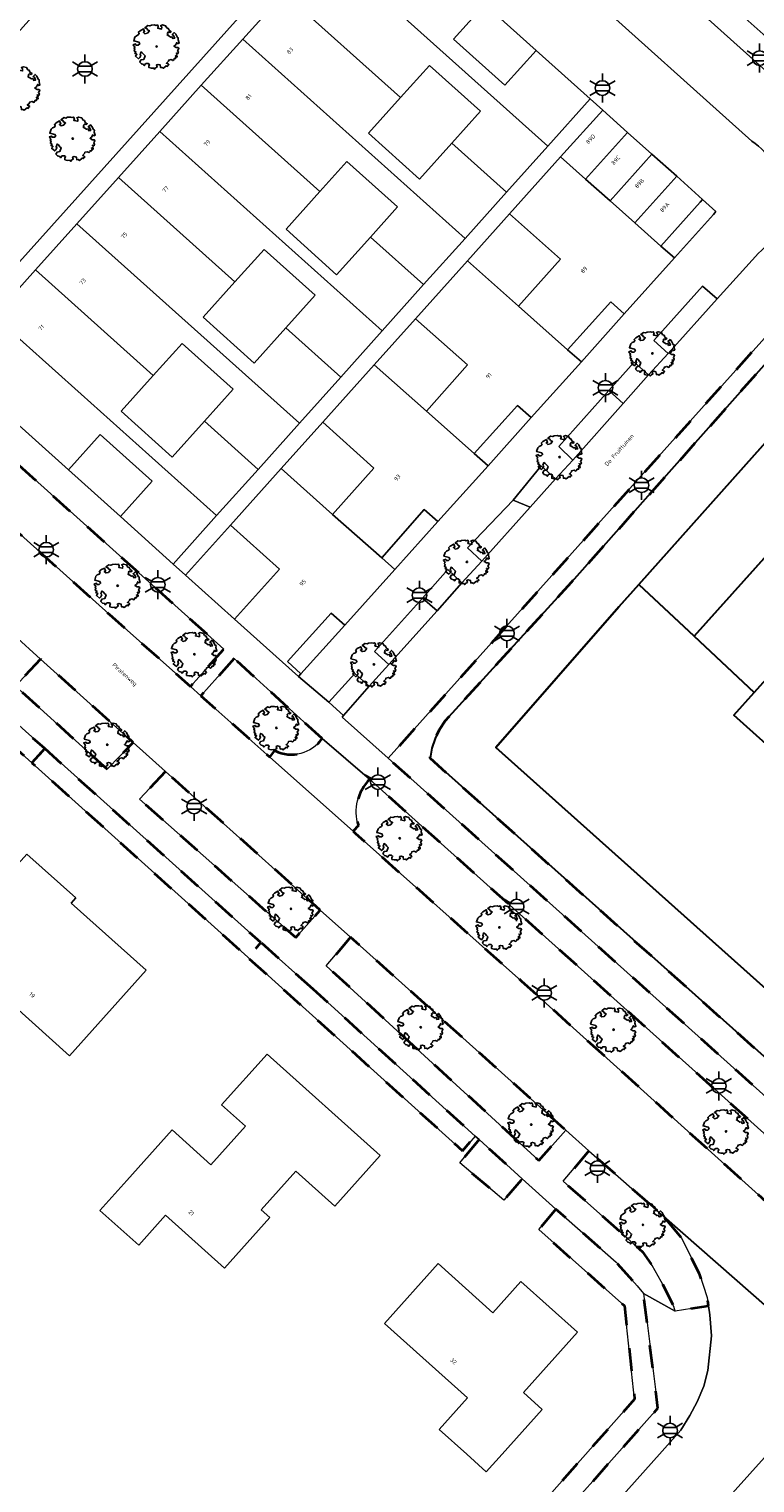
# Model space of a CAD drawing. Extents: x 105780 to 185197, y 477999 to 525027.
# Tile 367 of 562: x 107908 to 107971, y 478998 to 479124. Entities that reach past the tile are written whole.
import ezdxf
from ezdxf.enums import TextEntityAlignment as Align

# ---------------------------------------------------------------- set-up
doc = ezdxf.new("R2010")
doc.units = 0
doc.linetypes.add('XX-HIDDEN', pattern=[4, 2, -2])
for name, color, linetype, lineweight in [('B-GV-GR-BOOM-S', 252, 'Continuous', 25), ('B-GV-GR-MATERIAALGRENS-G', 252, 'XX-HIDDEN', 35), ('B-RO-IE-MEUBILAIR_WEGMEUBILAIR-S', 252, 'Continuous', 25), ('B-WE-GW-WATERGANG_SLOOT_INSTEEK-G', 252, 'Continuous', 30), ('B-XX-KG-KADASTRAAL_BEBOUWING-G', 252, 'Continuous', 20), ('B1-WE-OG-BEBOUWING-T18', 7, 'Continuous', 18), ('B1-WE-OG-TERREIN_ERF-GV', 252, 'Continuous', 18), ('B1-WE-OG-TOPOGRAFIE-T18', 10, 'Continuous', 18), ('B1-WE-VH-VERHARDING_BETONSTRAATSTEEN-GV', 252, 'Continuous', 18), ('B1-WE-VH-VERHARDING_TEGEL-GV', 252, 'Continuous', 18), ('TIJDELIJK UIT -WE-VH-VERHARDING_ASFALT-GV', 252, 'Continuous', 18)]:
    doc.layers.add(name, color=color, linetype=linetype, lineweight=lineweight)
doc.styles.add('NLCS-ISO', font='NLCS-ISO.ttf')
doc.styles.add('NLCS-ISO-M200-T18', font='NLCS-ISO.ttf', dxfattribs={"height": 0.36})

# ---------------------------------------------------------------- blocks, each defined once
blk = doc.blocks.new('B-SIE-WEG_LICHTMAST-SO')
at = {"ltscale": 0.1}
for p, q in [((-1.1, 0.63), (-2.19, 1.27)), ((0, 1.27), (0, 2.53)), ((1.1, 0.63), (2.19, 1.27)), ((-1.1, -0.63), (-2.19, -1.27)), ((0, -1.27), (0, -2.53)), ((1.1, -0.63), (2.19, -1.27))]:
    blk.add_line(p, q, dxfattribs=at)
at = {"flags": 128}
for points in [[(-1.16, 0.5), (1.16, 0.5)], [(-1.16, -0.5), (1.16, -0.5)]]:
    blk.add_lwpolyline(points, dxfattribs=at)
at = {"ltscale": 0.1}
blk.add_circle((0, 0), 1.27, dxfattribs=at)
at = {"style": 'NLCS-ISO'}
blk.add_attdef('TYPE', text='', height=1.8, dxfattribs=at).set_placement((0, 2.53), align=Align.BOTTOM_CENTER)
blk = doc.blocks.new('B-SGR-BOOM_06')
at = {"linetype": 'Continuous', "flags": 128}
blk.add_lwpolyline([(1.08, 1.41), (1.01, 1.58), (0.88, 1.63), (0.78, 1.81), (0.51, 1.88), (0.34, 1.81), (0.44, 1.71), (0.43, 1.52), (0.09, 1.59), (0.14, 1.73), (0.07, 1.88), (-0.06, 1.84), (-0.19, 1.88), (-0.46, 1.86), (-0.6, 1.79), (-0.78, 1.83), (-1.02, 1.64), (-0.85, 1.56), (-0.8, 1.46), (-0.63, 1.37), (-0.8, 1.16), (-1.02, 1.11), (-1.17, 1.24), (-1.05, 1.29), (-1.15, 1.54), (-1.45, 1.37), (-1.6, 1.21), (-1.52, 1.14), (-1.6, 1.01), (-1.77, 0.94), (-1.89, 0.82), (-2, 0.49), (-1.55, 0.37), (-1.48, 0.22), (-1.6, 0.12), (-1.8, 0.12), (-1.84, 0.22), (-2.04, 0.15), (-1.9, -0.07), (-1.97, -0.15), (-1.89, -0.22), (-1.95, -0.4), (-1.81, -0.47), (-1.89, -0.62), (-1.77, -0.64), (-1.72, -0.68), (-1.85, -0.84), (-1.57, -1.07), (-1.47, -0.97), (-1.38, -0.79), (-1.45, -0.7), (-1.37, -0.47), (-1.25, -0.54), (-1.12, -0.7), (-1, -0.8), (-1.12, -1.12), (-1.37, -1.17), (-1.47, -1.36), (-1.33, -1.51), (-1.13, -1.56), (-1.11, -1.61), (-1.08, -1.66), (-0.93, -1.49), (-0.73, -1.49), (-0.63, -1.56), (-0.68, -1.71), (-0.68, -1.84), (-0.46, -1.89), (-0.24, -1.88), (-0.19, -1.98), (-0.09, -1.86), (0.04, -1.79), (-0.02, -1.6), (0.11, -1.56), (0.31, -1.61), (0.34, -1.84), (0.46, -1.83), (0.58, -1.89), (0.83, -1.69), (0.95, -1.74), (0.93, -1.66), (1.06, -1.59), (0.96, -1.49), (0.85, -1.46), (1.03, -1.29), (1.05, -1.19), (1.26, -1.14), (1.42, -1.22), (1.51, -1.12), (1.51, -1.05), (1.65, -1.05), (1.65, -0.95), (1.78, -0.91), (1.78, -0.82), (1.63, -0.82), (1.82, -0.64), (1.7, -0.57), (1.85, -0.62), (1.9, -0.5), (1.82, -0.37), (1.93, -0.18), (1.87, -0.1), (1.7, -0.1), (1.5, 0.03), (1.63, 0.12), (1.75, 0.34), (1.82, 0.24), (1.95, 0.29), (1.87, 0.57), (1.88, 0.75), (1.8, 0.79), (1.67, 1.06), (1.53, 1.21), (1.35, 1.04), (1.47, 0.97), (1.57, 0.72), (1.41, 0.69), (1.33, 0.85), (1.2, 0.82), (1.06, 0.92), (0.9, 1.01), (0.98, 1.07), (0.93, 1.17), (1.01, 1.27), (1.15, 1.22), (1.26, 1.29)], close=True, dxfattribs=at)
blk.add_circle((0, 0), 0.06)
at = {"style": 'NLCS-ISO'}
blk.add_attdef('SOORT', text='', height=0.3, dxfattribs=at).set_placement((0, -0.36), align=Align.TOP_CENTER)

msp = doc.modelspace()

# ---------------------------------------------------------------- linework, layer by layer
at = {"layer": 'B-GV-GR-MATERIAALGRENS-G', "flags": 128}
for points in [[(108009.592, 479000.725), (107942.56, 479060.613), (107942.721, 479061.484), (107942.996, 479062.326), (107943.379, 479063.125), (107943.865, 479063.865), (107954.884, 479075.94), (107980.803, 479105.154), (107980.556, 479105.376), (107980.126, 479105.783), (107979.831, 479105.512), (107979.451, 479105.863), (107938.91, 479060.607), (107983.055, 479021.031)], [(107925.516, 479069.287), (107922.611, 479066.053), (107928.606, 479060.717), (107929.062, 479061.273)], [(107933.159, 479062.318), (107925.516, 479069.287)], [(107982.119, 479018.529), (107937.293, 479058.781)], [(107936.321, 479054.75), (107935.874, 479054.248), (107936.045, 479054.096), (107950.533, 479041.201), (107952.963, 479039.009), (107972.638, 479021.257), (107974.97, 479019.243)]]:
    msp.add_lwpolyline(points, dxfattribs=at)
for points in [[(107893.89, 479097.685), (107890.949, 479094.392), (107914.881, 479072.933), (107921.695, 479066.869), (107924.612, 479070.1)], [(107890.142, 479078.379), (107889.067, 479077.18), (107907.902, 479060.207), (107909.015, 479061.447)], [(107908.661, 479069.24), (107906.467, 479066.899), (107914.463, 479059.655), (107916.719, 479061.982)], [(107909.015, 479061.447), (107907.902, 479060.207), (107926.689, 479043.278), (107927.839, 479044.56)], [(107919.521, 479059.465), (107917.279, 479057.042), (107930.868, 479044.997), (107933.009, 479047.388)], [(107932.375, 479040.491), (107927.839, 479044.56), (107926.689, 479043.278), (107945.373, 479026.44), (107946.504, 479027.702)], [(107935.651, 479045.021), (107933.531, 479042.544), (107952.033, 479025.592), (107954.37, 479028.232)], [(107946.828, 479027.409), (107945.154, 479025.378), (107948.991, 479022.136), (107950.593, 479024.001)], [(107956.387, 479026.431), (107954.165, 479023.779), (107961.044, 479017.645), (107961.896, 479016.428), (107962.68, 479015.051), (107963.772, 479012.864), (107963.887, 479012.469), (107966.805, 479012.921), (107966.691, 479013.651), (107966.007, 479015.721), (107964.414, 479018.888), (107962.903, 479020.713)], [(107953.515, 479021.356), (107952.029, 479019.57), (107959.486, 479012.915), (107960.374, 479004.806), (107942.796, 478984.979), (107944.118, 478983.458), (107958.821, 479000), (107962.396, 479004.022), (107961.138, 479013.998), (107960.591, 479014.677), (107958.754, 479016.741), (107953.729, 479021.162)]]:
    msp.add_lwpolyline(points, close=True, dxfattribs=at)
for points in [[(107929.062, 479061.273, 0.3731418), (107933.159, 479062.318)], [(107937.293, 479058.781, 0.2763797), (107936.321, 479054.75)]]:
    msp.add_lwpolyline(points, format="xyb", dxfattribs=at)
at = {"layer": 'B-WE-GW-WATERGANG_SLOOT_INSTEEK-G', "flags": 128}
for points in [[(107984.69, 479101.671), (107984.229, 479102.085), (107960.75, 479075.748), (107965.567, 479071.242), (107989.204, 479097.595), (107988.822, 479097.939), (107989.177, 479098.242), (107994.155, 479103.806), (107994.413, 479104.16), (107994.784, 479103.832), (108000, 479109.619), (108011.659, 479122.552), (108006.62, 479127.02), (108000, 479119.727), (107989.71, 479108.392), (107990.28, 479107.877), (107989.978, 479107.564), (107984.938, 479101.986)], [(107991.678, 479095.371), (107989.204, 479097.595), (107965.567, 479071.242), (107970.791, 479066.343), (107974.2, 479070.151), (107971.755, 479072.479)]]:
    msp.add_lwpolyline(points, close=True, dxfattribs=at)
for points in [[(107984.229, 479102.085), (107980.803, 479105.154), (107954.884, 479075.94), (107943.865, 479063.865), (107943.379, 479063.125), (107942.996, 479062.326), (107942.721, 479061.484), (107942.56, 479060.613), (108009.592, 479000.725)], [(108013.265, 479000.655), (108022.341, 479011.016), (108020.208, 479013.869), (108015.75, 479009.002), (108014.263, 479007.379), (108012.318, 479005.254), (108011.86, 479004.755), (108000, 479015.339), (107991.619, 479022.817), (107990.998, 479022.198), (107990.091, 479023.059), (107990.657, 479023.666), (107948.285, 479061.552), (107959.009, 479073.795), (107960.75, 479075.748), (107984.229, 479102.085)], [(107979.686, 479054.781), (107969.007, 479064.352), (107970.791, 479066.343), (107965.567, 479071.242), (107960.75, 479075.748), (107959.009, 479073.795), (107948.285, 479061.552), (107990.657, 479023.666)]]:
    msp.add_lwpolyline(points, dxfattribs=at)
at = {"layer": 'B-XX-KG-KADASTRAAL_BEBOUWING-G', "flags": 128}
for points in [[(107933.953, 479137.794), (107935.823, 479136.162), (107936.968, 479135.162), (107933.466, 479131.263), (107952.814, 479113.915), (107956.504, 479118.031), (107951.797, 479122.25), (107949.077, 479119.215), (107944.605, 479123.223), (107947.324, 479126.258), (107934.178, 479138.039), (107934.177, 479138.038)], [(107944.45, 479114.162), (107949.21, 479109.894), (107952.814, 479113.915), (107933.466, 479131.263), (107929.859, 479127.245), (107939.995, 479118.157), (107942.504, 479120.95), (107946.956, 479116.951)], [(107939.995, 479118.157), (107929.859, 479127.245), (107926.25, 479123.227), (107945.606, 479105.873), (107949.21, 479109.894), (107944.45, 479114.162), (107941.655, 479111.05), (107937.203, 479115.048)], [(107937.379, 479105.997), (107942.002, 479101.852), (107945.606, 479105.873), (107926.25, 479123.227), (107922.643, 479119.21), (107932.969, 479109.951), (107935.325, 479112.574), (107939.731, 479108.616)], [(107932.969, 479109.951), (107922.643, 479119.21), (107919.035, 479115.193), (107938.398, 479097.831), (107942.002, 479101.852), (107937.379, 479105.997), (107934.43, 479102.715), (107930.024, 479106.672)], [(107959.758, 479115.115), (107957.591, 479117.057), (107953.929, 479112.972), (107956.104, 479111.038)], [(107930.016, 479098.094), (107934.794, 479093.81), (107938.398, 479097.831), (107919.035, 479115.193), (107915.426, 479111.175), (107925.56, 479102.089), (107928.107, 479104.926), (107932.56, 479100.928)], [(107961.88, 479113.214), (107959.758, 479115.115), (107956.104, 479111.038), (107958.234, 479109.144)], [(107962.653, 479105.214), (107960.394, 479107.223), (107958.234, 479109.144), (107956.104, 479111.038), (107953.929, 479112.972), (107949.482, 479108.01), (107953.917, 479104.066), (107950.271, 479099.966), (107954.535, 479096.174), (107958.29, 479100.356), (107959.47, 479099.319), (107963.845, 479104.175)], [(107964.032, 479111.285), (107961.88, 479113.214), (107958.234, 479109.144), (107960.394, 479107.223)], [(107925.56, 479102.089), (107915.426, 479111.175), (107911.818, 479107.156), (107931.19, 479089.789), (107934.794, 479093.81), (107930.016, 479098.094), (107927.262, 479095.025), (107922.808, 479099.024)], [(107966.289, 479109.263), (107964.032, 479111.285), (107960.394, 479107.223), (107962.653, 479105.214), (107966.074, 479109.023)], [(107922.916, 479089.954), (107927.586, 479085.767), (107931.19, 479089.789), (107911.818, 479107.156), (107908.21, 479103.139), (107918.461, 479093.949), (107920.968, 479096.74), (107925.42, 479092.742)], [(107955.733, 479095.129), (107954.535, 479096.174), (107950.271, 479099.966), (107945.82, 479103.924), (107941.307, 479098.889), (107945.826, 479094.871), (107942.246, 479090.844), (107946.417, 479087.135), (107950.172, 479091.316), (107951.36, 479090.281)], [(107918.461, 479093.949), (107908.21, 479103.139), (107904.601, 479099.121), (107923.982, 479081.745), (107927.586, 479085.767), (107922.916, 479089.954), (107920.119, 479086.84), (107915.667, 479090.839)], [(107904.601, 479099.121), (107901.047, 479095.163), (107899.919, 479096.182), (107898.075, 479097.846), (107897.851, 479097.591), (107911.077, 479085.713), (107913.846, 479088.796), (107918.371, 479084.732), (107915.602, 479081.649), (107920.198, 479077.522), (107923.982, 479081.745)], [(107947.63, 479086.081), (107946.417, 479087.135), (107942.246, 479090.844), (107937.711, 479094.876), (107933.227, 479089.873), (107937.682, 479085.881), (107934.058, 479081.836), (107938.353, 479078.06), (107942.054, 479082.276), (107943.251, 479081.236)], [(107939.509, 479077.057), (107938.353, 479078.06), (107934.058, 479081.836), (107929.602, 479085.829), (107925.183, 479080.898), (107929.442, 479077.074), (107925.538, 479072.727), (107931.102, 479067.73), (107931.322, 479067.976), (107930.154, 479069.025), (107933.942, 479073.244), (107935.134, 479072.201)], [(107995.237, 479072.132), (107987.446, 479079.096), (107984.54, 479081.695), (107974.2, 479070.151), (107970.791, 479066.343), (107969.007, 479064.352), (107979.686, 479054.781), (107981.398, 479056.691), (107984.388, 479060.028)], [(107917.84, 479042.145), (107911.305, 479048.005), (107911.712, 479048.459), (107907.46, 479052.273), (107898.18, 479041.925), (107902.43, 479038.113), (107904.633, 479040.57), (107911.17, 479034.708)], [(107916.165, 479023.848), (107913.823, 479021.236), (107917.203, 479018.205), (107919.545, 479020.817), (107924.674, 479016.217), (107928.613, 479020.61), (107927.868, 479021.277), (107930.886, 479024.642), (107934.266, 479021.611), (107938.219, 479026.018), (107928.37, 479034.851), (107924.417, 479030.444), (107926.502, 479028.574), (107923.491, 479025.217), (107920.111, 479028.248)], [(107945.753, 479000), (107947.457, 478998.472), (107948.828, 479000), (107952.331, 479003.906), (107950.693, 479005.375), (107955.4, 479010.624), (107950.468, 479015.046), (107948.031, 479012.329), (107943.267, 479016.602), (107938.593, 479011.391), (107945.815, 479004.914), (107943.344, 479002.16)]]:
    msp.add_lwpolyline(points, close=True, dxfattribs=at)
at = {"layer": 'B1-WE-OG-TERREIN_ERF-GV', "flags": 128}
for points in [[(107929.859, 479127.245), (107933.466, 479131.263), (107936.968, 479135.162), (107935.823, 479136.162), (107899.919, 479096.182), (107901.047, 479095.163), (107904.601, 479099.121), (107908.21, 479103.139), (107911.818, 479107.156), (107915.426, 479111.175), (107919.035, 479115.193), (107922.643, 479119.21), (107926.25, 479123.227)], [(107947.324, 479126.258), (107944.605, 479123.223), (107949.077, 479119.215), (107951.797, 479122.25)], [(107939.995, 479118.157), (107937.203, 479115.048), (107941.655, 479111.05), (107944.45, 479114.162), (107946.956, 479116.951), (107942.504, 479120.95)], [(107945.82, 479103.924), (107949.482, 479108.01), (107953.929, 479112.972), (107957.591, 479117.057), (107956.504, 479118.031), (107952.814, 479113.915), (107949.21, 479109.894), (107945.606, 479105.873), (107942.002, 479101.852), (107938.398, 479097.831), (107934.794, 479093.81), (107931.19, 479089.789), (107927.586, 479085.767), (107923.982, 479081.745), (107920.198, 479077.522), (107921.284, 479076.547), (107925.183, 479080.898), (107929.602, 479085.829), (107933.227, 479089.873), (107937.711, 479094.876), (107941.307, 479098.889)], [(107932.969, 479109.951), (107930.024, 479106.672), (107934.43, 479102.715), (107937.379, 479105.997), (107939.731, 479108.616), (107935.325, 479112.574)], [(107967.242, 479107.974), (107967.454, 479108.219), (107966.289, 479109.263), (107966.074, 479109.023), (107962.653, 479105.214), (107963.845, 479104.175)], [(107949.482, 479108.01), (107945.82, 479103.924), (107950.271, 479099.966), (107953.917, 479104.066)], [(107925.56, 479102.089), (107922.808, 479099.024), (107927.262, 479095.025), (107930.016, 479098.094), (107932.56, 479100.928), (107928.107, 479104.926)], [(107959.47, 479099.319), (107958.29, 479100.356), (107954.535, 479096.174), (107955.733, 479095.129)], [(107941.307, 479098.889), (107937.711, 479094.876), (107942.246, 479090.844), (107945.826, 479094.871)], [(107918.461, 479093.949), (107915.667, 479090.839), (107920.119, 479086.84), (107922.916, 479089.954), (107925.42, 479092.742), (107920.968, 479096.74)], [(107951.36, 479090.281), (107950.172, 479091.316), (107946.417, 479087.135), (107947.63, 479086.081)], [(107933.227, 479089.873), (107929.602, 479085.829), (107934.058, 479081.836), (107937.682, 479085.881)], [(107911.077, 479085.713), (107915.602, 479081.649), (107918.371, 479084.732), (107913.846, 479088.796)], [(107943.251, 479081.236), (107942.054, 479082.276), (107938.353, 479078.06), (107939.509, 479077.057)], [(107925.183, 479080.898), (107921.284, 479076.547), (107925.538, 479072.727), (107929.442, 479077.074)], [(107935.134, 479072.201), (107933.942, 479073.244), (107930.154, 479069.025), (107931.322, 479067.976)], [(107917.84, 479042.145), (107911.17, 479034.708), (107904.633, 479040.57), (107902.43, 479038.113), (107898.18, 479041.925), (107907.46, 479052.273), (107911.712, 479048.459), (107911.305, 479048.005)], [(107930.886, 479024.642), (107927.868, 479021.277), (107928.613, 479020.61), (107924.674, 479016.217), (107919.545, 479020.817), (107917.203, 479018.205), (107913.823, 479021.236), (107916.165, 479023.848), (107920.111, 479028.248), (107923.491, 479025.217), (107926.502, 479028.574), (107924.417, 479030.444), (107928.37, 479034.851), (107938.219, 479026.018), (107934.266, 479021.611)], [(107938.593, 479011.391), (107943.267, 479016.602), (107948.031, 479012.329), (107950.468, 479015.046), (107955.4, 479010.624), (107950.693, 479005.375), (107952.331, 479003.906), (107948.828, 479000), (107947.457, 478998.472), (107945.753, 479000), (107943.344, 479002.16), (107945.815, 479004.914)]]:
    msp.add_lwpolyline(points, close=True, dxfattribs=at)
msp.add_lwpolyline([(107942.796, 478984.979), (107960.374, 479004.806), (107959.486, 479012.915), (107952.029, 479019.57), (107953.515, 479021.356), (107950.593, 479024.001), (107948.991, 479022.136), (107945.154, 479025.378), (107946.828, 479027.409), (107946.504, 479027.702), (107945.373, 479026.44), (107926.689, 479043.278), (107907.902, 479060.207), (107889.067, 479077.18), (107846.741, 479030.154), (107832.466, 479014.071), (107821.675, 479002.01), (107823.901, 479000), (107840.325, 478985.171)], dxfattribs=at)
at = {"layer": 'B1-WE-VH-VERHARDING_BETONSTRAATSTEEN-GV', "flags": 128}
for points in [[(107935.823, 479136.162), (107933.953, 479137.794), (107934.177, 479138.038), (107929.69, 479142.123), (107927.902, 479143.751), (107927.682, 479143.506), (107925.836, 479145.161), (107889.941, 479105.14), (107891.788, 479103.484), (107891.567, 479103.238), (107897.851, 479097.591), (107898.075, 479097.846), (107899.919, 479096.182)], [(107967.55, 479100.612), (107966.281, 479101.733), (107962.031, 479096.995), (107963.29, 479095.862)], [(107961.589, 479093.997), (107960.345, 479095.105), (107958.115, 479092.626), (107959.378, 479091.514)], [(107959.378, 479091.514), (107958.115, 479092.626), (107953.778, 479087.758), (107954.992, 479086.562)], [(107953.485, 479084.937), (107952.232, 479086.073), (107949.797, 479083.097), (107951.275, 479082.48)], [(107951.275, 479082.48), (107949.797, 479083.097), (107945.82, 479078.938), (107947.072, 479077.785)], [(107945.342, 479075.897), (107944.118, 479077.039), (107941.905, 479074.554), (107943.18, 479073.457)], [(107943.18, 479073.457), (107941.905, 479074.554), (107937.716, 479069.899), (107938.979, 479068.782)], [(107937.272, 479066.877), (107936.007, 479068.006), (107933.755, 479065.484), (107933.776, 479065.465), (107935.037, 479064.347)]]:
    msp.add_lwpolyline(points, close=True, dxfattribs=at)
at = {"layer": 'B1-WE-VH-VERHARDING_BETONSTRAATSTEEN-GV'}
for points in [[(107933.159, 479062.318, -0.3731418), (107929.062, 479061.273)], [(107936.321, 479054.75, -0.2763797), (107937.293, 479058.781)]]:
    msp.add_lwpolyline(points, format="xyb", dxfattribs=at)
at = {"layer": 'B1-WE-VH-VERHARDING_BETONSTRAATSTEEN-GV', "flags": 128}
for points in [[(107937.293, 479058.781), (107933.159, 479062.318)], [(107929.062, 479061.273), (107928.606, 479060.717), (107935.874, 479054.248), (107936.321, 479054.75)]]:
    msp.add_lwpolyline(points, dxfattribs=at)
at = {"layer": 'B1-WE-VH-VERHARDING_TEGEL-GV', "flags": 128}
msp.add_lwpolyline([(107964.211, 479130.305), (107956.131, 479137.51), (107954.739, 479138.755), (107953.794, 479139.602), (107941.436, 479150.634), (107939.18, 479152.724), (107937.695, 479151.066), (107983.26, 479110.198), (107987.869, 479106.065), (107989.551, 479107.93), (107985.956, 479111.198), (107985.889, 479111.122), (107978.376, 479117.651), (107977.363, 479118.532), (107976.011, 479119.707), (107967.912, 479126.951)], close=True, dxfattribs=at)
for points in [[(107842.668, 479143.641), (107891.873, 479099.54), (107888.912, 479096.219), (107890.182, 479095.08), (107890.949, 479094.392), (107893.89, 479097.685), (107924.612, 479070.1), (107921.695, 479066.869), (107922.611, 479066.053), (107925.516, 479069.287), (107933.159, 479062.318), (107937.293, 479058.781), (107982.119, 479018.529)], [(107970.584, 479114.359), (107955.628, 479127.776)], [(107947.324, 479126.258), (107951.797, 479122.25), (107956.504, 479118.031), (107957.591, 479117.057), (107959.758, 479115.115), (107961.88, 479113.214), (107964.032, 479111.285), (107966.289, 479109.263), (107967.454, 479108.219), (107967.242, 479107.974), (107963.845, 479104.175), (107959.47, 479099.319), (107955.733, 479095.129), (107951.36, 479090.281), (107947.63, 479086.081), (107943.251, 479081.236), (107939.509, 479077.057), (107935.134, 479072.201), (107931.322, 479067.976), (107931.102, 479067.73), (107933.755, 479065.484), (107936.007, 479068.006), (107937.272, 479066.877), (107938.979, 479068.782), (107937.716, 479069.899), (107941.905, 479074.554), (107944.118, 479077.039), (107945.342, 479075.897), (107947.072, 479077.785), (107945.82, 479078.938), (107949.797, 479083.097), (107952.232, 479086.073), (107953.485, 479084.937), (107954.992, 479086.562), (107953.778, 479087.758), (107958.115, 479092.626), (107960.345, 479095.105), (107961.589, 479093.997), (107963.29, 479095.862), (107962.031, 479096.995), (107966.281, 479101.733), (107967.55, 479100.612), (107971.152, 479104.592)], [(107983.055, 479021.031), (107938.91, 479060.607), (107934.909, 479064.176), (107935.037, 479064.347), (107933.776, 479065.465), (107933.755, 479065.484), (107931.102, 479067.73), (107925.538, 479072.727), (107921.284, 479076.547), (107920.198, 479077.522), (107915.602, 479081.649), (107911.077, 479085.713), (107897.851, 479097.591), (107891.567, 479103.238), (107878.56, 479114.904), (107873.895, 479119.088), (107869.185, 479123.312), (107868.083, 479124.3)], [(107890.142, 479078.379), (107909.015, 479061.447), (107927.839, 479044.56), (107932.375, 479040.491), (107946.504, 479027.702), (107946.828, 479027.409), (107950.593, 479024.001), (107953.515, 479021.356), (107953.729, 479021.162), (107958.754, 479016.741), (107960.591, 479014.677), (107961.138, 479013.998), (107963.887, 479012.469), (107963.772, 479012.864), (107962.68, 479015.051), (107961.896, 479016.428), (107961.044, 479017.645), (107954.165, 479023.779), (107956.387, 479026.431), (107954.37, 479028.232), (107952.033, 479025.592), (107933.531, 479042.544), (107935.651, 479045.021), (107933.009, 479047.388), (107930.868, 479044.997), (107917.279, 479057.042), (107919.521, 479059.465), (107916.719, 479061.982), (107914.463, 479059.655), (107906.467, 479066.899), (107908.661, 479069.24), (107906.348, 479071.318)], [(107947.022, 478982.612), (107962.541, 479000), (107964.392, 479002.11), (107965.17, 479003.376), (107965.823, 479004.556), (107966.386, 479005.938), (107966.743, 479007.307), (107967.063, 479010.319), (107966.925, 479012.15), (107966.805, 479012.921), (107963.887, 479012.469), (107961.138, 479013.998), (107962.396, 479004.022), (107958.821, 479000), (107944.118, 478983.458)], [(107971.953, 479000), (107945.566, 478970.643)]]:
    msp.add_lwpolyline(points, dxfattribs=at)
at = {"layer": 'B1-WE-VH-VERHARDING_TEGEL-GV'}
msp.add_lwpolyline([(107971.152, 479104.592, 0.4949312), (107970.584, 479114.359)], format="xyb", dxfattribs=at)
at = {"layer": 'TIJDELIJK UIT -WE-VH-VERHARDING_ASFALT-GV', "flags": 128}
for points in [[(107937.695, 479151.066), (107934.119, 479147.071), (107939.861, 479141.92), (107955.628, 479127.776), (107970.584, 479114.359)], [(107971.152, 479104.592), (107967.55, 479100.612), (107963.29, 479095.862), (107961.589, 479093.997), (107959.378, 479091.514), (107954.992, 479086.562), (107953.485, 479084.937), (107951.275, 479082.48), (107947.072, 479077.785), (107945.342, 479075.897), (107943.18, 479073.457), (107938.979, 479068.782), (107937.272, 479066.877), (107935.037, 479064.347), (107934.909, 479064.176), (107938.91, 479060.607), (107979.451, 479105.863), (107983.26, 479110.198), (107937.695, 479151.066)], [(107972.638, 479021.257), (107952.963, 479039.009), (107950.533, 479041.201), (107936.045, 479054.096), (107935.874, 479054.248), (107928.606, 479060.717), (107922.611, 479066.053), (107921.695, 479066.869), (107914.881, 479072.933), (107890.949, 479094.392), (107890.182, 479095.08), (107888.912, 479096.219), (107888.507, 479096.582), (107881.97, 479102.463), (107877.524, 479106.463), (107839.748, 479140.4)], [(107841.392, 479129.622), (107852.089, 479120.02), (107855.259, 479117.173), (107884.7, 479090.73), (107886.171, 479089.41), (107906.348, 479071.318), (107908.661, 479069.24), (107916.719, 479061.982), (107919.521, 479059.465), (107933.009, 479047.388), (107935.651, 479045.021), (107954.37, 479028.232), (107956.387, 479026.431), (107962.903, 479020.713), (107976.628, 479008.668)], [(107976.628, 479008.668), (107962.903, 479020.713), (107964.414, 479018.888), (107966.007, 479015.721), (107966.691, 479013.651), (107966.805, 479012.921), (107966.925, 479012.15), (107967.063, 479010.319), (107966.743, 479007.307), (107966.386, 479005.938), (107965.823, 479004.556), (107965.17, 479003.376), (107964.392, 479002.11), (107962.541, 479000), (107947.022, 478982.612)], [(107945.566, 478970.643), (107971.953, 479000)]]:
    msp.add_lwpolyline(points, dxfattribs=at)
at = {"layer": 'TIJDELIJK UIT -WE-VH-VERHARDING_ASFALT-GV'}
msp.add_lwpolyline([(107970.584, 479114.359, -0.4949312), (107971.152, 479104.592)], format="xyb", dxfattribs=at)

# ---------------------------------------------------------------- block references
at = {"layer": 'B-GV-GR-BOOM-S', "linetype": 'Continuous', "lineweight": 0}
for p in [(107918.763, 479122.59), (107906.653, 479118.942), (107911.459, 479114.567), (107961.922, 479095.865), (107953.838, 479086.831), (107945.77, 479077.714), (107915.366, 479075.635), (107922.051, 479069.672), (107937.677, 479068.786), (107929.186, 479063.249), (107914.457, 479061.791), (107939.924, 479053.648), (107930.465, 479047.499), (107948.599, 479045.875), (107941.757, 479037.185), (107958.534, 479036.976), (107951.367, 479028.713), (107968.337, 479028.112), (107961.101, 479019.983)]:
    msp.add_blockref('B-SGR-BOOM_06', p, dxfattribs=at)
at = {"layer": 'B-RO-IE-MEUBILAIR_WEGMEUBILAIR-S', "xscale": 0.5, "yscale": 0.5, "zscale": 0.5}
for p in [(107971.255, 479121.584), (107912.519, 479120.633), (107957.573, 479118.972), (107957.829, 479092.874), (107960.98, 479084.386), (107909.151, 479078.775), (107918.868, 479075.719), (107941.638, 479074.805), (107949.257, 479071.485), (107938.021, 479058.535), (107922.026, 479056.419), (107950.1, 479047.702), (107952.506, 479040.18), (107967.707, 479032.081), (107957.132, 479024.91), (107963.455, 479002.072)]:
    msp.add_blockref('B-SIE-WEG_LICHTMAST-SO', p, dxfattribs=at)

# ---------------------------------------------------------------- texts
at = {"layer": 'B1-WE-OG-BEBOUWING-T18', "style": 'NLCS-ISO-M200-T18'}
for s, rotation, p in [('83', 47, (107930.364, 479122.215)), ('81', 47, (107926.755, 479118.196)), ('79', 47, (107923.148, 479114.18)), ('89D', 48.1, (107956.544, 479114.525)), ('89C', 48.1, (107958.725, 479112.69)), ('77', 47, (107919.54, 479110.162)), ('89B', 48.2, (107960.796, 479110.67)), ('89A', 48.1, (107962.995, 479108.588)), ('75', 47, (107915.932, 479106.144)), ('89', 48.1, (107955.953, 479103.142)), ('73', 47, (107912.323, 479102.126)), ('71', 47, (107908.715, 479098.108)), ('91', 48.1, (107947.672, 479093.92)), ('93', 48.1, (107939.702, 479085.046)), ('95', 48.1, (107931.482, 479075.892)), ('19', 317.9, (107907.916, 479039.997)), ('21', 317.9, (107921.784, 479021.03)), ('32', 318.1, (107944.602, 479008.103))]:
    msp.add_text(s, height=0.36, rotation=rotation, dxfattribs=at).set_placement(p, align=Align.MIDDLE)
at = {"layer": 'B1-WE-OG-TOPOGRAFIE-T18', "style": 'NLCS-ISO-M200-T18'}
for s, rotation, p in [('De Fruittuinen', 48.4, (107959.032, 479087.454)), ('Piratenweg', 318.1, (107915.95, 479067.872))]:
    msp.add_text(s, height=0.36, rotation=rotation, dxfattribs=at).set_placement(p, align=Align.MIDDLE)

doc.saveas('drawing.dxf')
